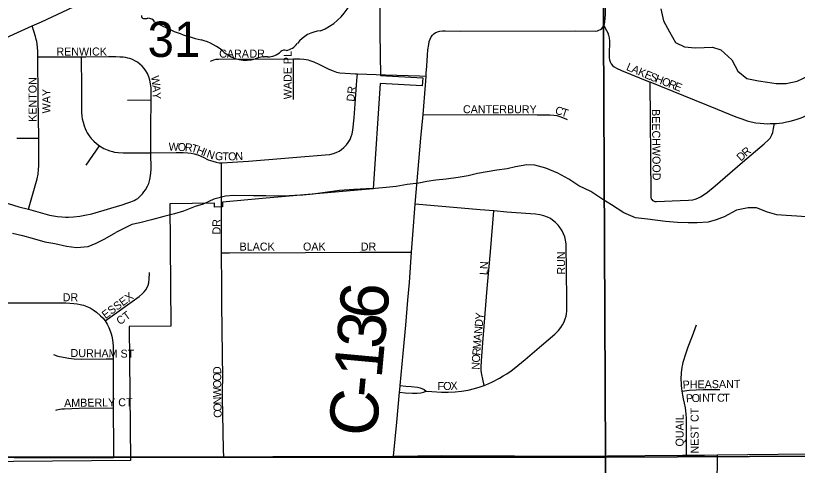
# Model space of a CAD drawing. Extents: x 0 to 680, y 0 to 440.
# Drawn here: x 441.56 to 457.85, y 294.91 to 304.28 of the extents above; entities that cross this region are included whole.
import ezdxf

# ---------------------------------------------------------------- set-up
doc = ezdxf.new("R2010")
doc.units = 0
for name, color, linetype in [('GM_X_City_Street', 7, 'Continuous'), ('GM_X_City_Street_Text', 7, 'Continuous'), ('GM_X_Corporation', 7, 'Continuous'), ('GM_X_County_Road', 7, 'Continuous'), ('GM_X_County_Road_Text', 7, 'Continuous'), ('GM_X_Minor_Lake', 7, 'Continuous'), ('GM_X_Minor_River', 7, 'Continuous'), ('GM_X_Section', 7, 'Continuous'), ('GM_X_Section_Text', 7, 'Continuous'), ('GM_X_State_Route', 7, 'Continuous'), ('GM_X_State_Shield', 7, 'Continuous'), ('GM_X_Township_Subdivision', 7, 'Continuous'), ('GM_X_Township_Subdivision_Text', 7, 'Continuous')]:
    doc.layers.add(name, color=color, linetype=linetype)

msp = doc.modelspace()

# ---------------------------------------------------------------- linework, layer by layer
at = {"layer": 'GM_X_City_Street'}
for points in [[(442.023, 303.422), (442.022, 303.49), (442.02, 303.546), (442.016, 303.621), (442.007, 303.695), (441.999, 303.747), (441.99, 303.788), (441.97, 303.852), (441.904, 304.071)], [(442.043, 301.732), (442.032, 302.57), (442.023, 303.422)], [(442.926, 303.42), (442.023, 303.422)], [(444.383, 302.528), (444.384, 302.644), (444.382, 302.777), (444.371, 302.865), (444.357, 302.936), (444.335, 303.008), (444.306, 303.077), (444.275, 303.133), (444.238, 303.184), (444.195, 303.232), (444.148, 303.275), (444.096, 303.311), (444.041, 303.343), (443.992, 303.369), (443.941, 303.388), (443.9, 303.399), (443.848, 303.409), (443.8, 303.417), (443.731, 303.422), (443.644, 303.425), (443.495, 303.425), (443.023, 303.42), (442.926, 303.42)], [(442.926, 303.42), (442.931, 302.779), (442.932, 302.407), (442.931, 302.333), (442.934, 302.265), (442.941, 302.191), (442.949, 302.132), (442.963, 302.061), (442.984, 301.99), (443.007, 301.931), (443.027, 301.885), (443.051, 301.844), (443.09, 301.78), (443.136, 301.721), (443.187, 301.666), (443.243, 301.616), (443.307, 301.57)], [(445.619, 303.332), (445.689, 303.362), (445.738, 303.374), (445.786, 303.378), (447.347, 303.384)], [(447.347, 303.384), (447.481, 303.381), (447.564, 303.375), (447.611, 303.37), (447.658, 303.361), (447.694, 303.349), (447.777, 303.319), (447.89, 303.268), (448.076, 303.175), (448.124, 303.152), (448.175, 303.132), (448.246, 303.109), (448.319, 303.094), (448.427, 303.083), (448.645, 303.074), (448.683, 303.072)], [(447.348, 302.539), (447.347, 303.384)], [(445.852, 301.217), (445.864, 301.217), (446.081, 301.231), (446.409, 301.252), (448.013, 301.38), (448.109, 301.392), (448.182, 301.409), (448.242, 301.429), (448.299, 301.457), (448.352, 301.492), (448.401, 301.534), (448.452, 301.588), (448.491, 301.639), (448.529, 301.703), (448.555, 301.761), (448.573, 301.822), (448.587, 301.896), (448.613, 302.151), (448.672, 302.931), (448.683, 303.072)], [(448.683, 303.072), (449.271, 303.053)], [(449.271, 303.053), (449.977, 303.029), (450.114, 303.024)], [(443.89, 302.523), (444.383, 302.528)], [(444.379, 301.426), (444.376, 301.957), (444.383, 302.528)], [(441.586, 301.729), (442.043, 301.732)], [(441.824, 300.249), (442.006, 300.882), (442.026, 300.977), (442.038, 301.073), (442.044, 301.154), (442.044, 301.222), (442.043, 301.732)], [(441.824, 300.249), (442.268, 300.127), (442.346, 300.112), (442.429, 300.099), (442.52, 300.089), (442.595, 300.085), (442.658, 300.084), (442.766, 300.088), (442.895, 300.103), (443.004, 300.121), (443.15, 300.155), (443.544, 300.268), (443.781, 300.34), (443.877, 300.372), (443.957, 300.4), (444.027, 300.428), (444.066, 300.448), (444.103, 300.474), (444.135, 300.498), (444.168, 300.531), (444.205, 300.571), (444.234, 300.608), (444.264, 300.652), (444.306, 300.727), (444.332, 300.786), (444.356, 300.868), (444.372, 300.941), (444.378, 301.005), (444.381, 301.086), (444.379, 301.426)], [(443.028, 301.167), (443.307, 301.57)], [(443.307, 301.57), (443.396, 301.516), (443.464, 301.483), (443.524, 301.462), (443.576, 301.449), (443.618, 301.441), (443.693, 301.43), (443.801, 301.425), (444.379, 301.426)], [(444.379, 301.426), (444.906, 301.432), (445.054, 301.431), (445.147, 301.426), (445.214, 301.419), (445.28, 301.405), (445.354, 301.38), (445.465, 301.33), (445.574, 301.281), (445.667, 301.247), (445.737, 301.228), (445.8, 301.218), (445.852, 301.217)], [(440.71, 301.233), (441.087, 300.615), (441.132, 300.551), (441.165, 300.516), (441.204, 300.479), (441.239, 300.451), (441.282, 300.422), (441.338, 300.392), (441.404, 300.367), (441.626, 300.301), (441.824, 300.249)], [(445.853, 300.423), (445.852, 301.217)], [(443.422, 297.92), (444.131, 298.425), (444.197, 298.481), (444.241, 298.527), (444.273, 298.568), (444.3, 298.613), (444.32, 298.661), (444.333, 298.712), (444.343, 298.797), (444.347, 298.916), (444.347, 298.927)], [(440.905, 298.299), (441.812, 298.296), (442.608, 298.293), (442.688, 298.291), (442.773, 298.285), (442.839, 298.276), (442.902, 298.264), (442.975, 298.247), (443.045, 298.222), (443.113, 298.19), (443.177, 298.151), (443.247, 298.1), (443.328, 298.028), (443.38, 297.975), (443.419, 297.924), (443.422, 297.92)], [(443.422, 297.92), (443.465, 297.851), (443.498, 297.784), (443.533, 297.693), (443.55, 297.65), (443.562, 297.601), (443.578, 297.527), (443.585, 297.464), (443.59, 297.398), (443.591, 297.128)], [(442.346, 297.215), (442.44, 297.187), (442.547, 297.161), (442.667, 297.141), (442.776, 297.13), (442.941, 297.122), (443.447, 297.127), (443.591, 297.128)], [(443.591, 297.128), (443.593, 296.655), (443.595, 296.109)], [(442.398, 296.056), (442.419, 296.062), (442.48, 296.078), (442.522, 296.084), (442.576, 296.088), (442.88, 296.096), (443.595, 296.109)], [(443.595, 296.109), (443.598, 295.265), (443.599, 295.072)]]:
    msp.add_lwpolyline(points, dxfattribs=at)
at = {"layer": 'GM_X_Corporation'}
msp.add_lwpolyline([(459.475, 304.846), (455.928, 304.75), (455.914, 305.352), (455.22, 305.372), (455.228, 306.221), (453.747, 306.236), (453.737, 305.298), (449.149, 305.297), (449.149, 303.919), (449.165, 303.037), (450.049, 302.986), (450.034, 302.82), (449.159, 302.87), (449.01, 300.673), (446.702, 300.471), (445.871, 300.398), (445.871, 300.295), (445.704, 300.292), (445.704, 300.375), (444.772, 300.359), (444.794, 297.808), (443.927, 297.8), (443.951, 295.008), (435.813, 294.935)], dxfattribs=at)
at = {"layer": 'GM_X_County_Road'}
for points in [[(453.818, 304.076), (453.819, 304.077), (453.831, 304.11), (453.84, 304.155), (453.847, 304.233), (453.85, 304.31), (453.844, 305.24)], [(450.117, 303.087), (450.127, 303.228), (450.145, 303.459), (450.153, 303.575), (450.169, 303.683), (450.179, 303.745), (450.196, 303.794), (450.22, 303.84), (450.244, 303.874), (450.273, 303.903), (450.306, 303.926), (450.349, 303.946), (450.397, 303.959), (450.456, 303.966), (450.514, 303.966), (450.83, 303.962), (453.221, 303.965), (453.638, 303.964), (453.684, 303.97), (453.717, 303.981), (453.749, 303.997), (453.777, 304.019), (453.799, 304.046), (453.818, 304.076)], [(450.114, 303.024), (450.117, 303.087)], [(450.05, 302.223), (450.102, 302.836), (450.11, 302.921)], [(450.11, 302.921), (450.114, 303.024)], [(449.887, 300.35), (450.005, 301.732), (450.05, 302.223)], [(449.81, 299.355), (449.835, 299.715), (449.887, 300.35)], [(449.574, 296.569), (449.635, 297.238), (449.69, 297.827), (449.736, 298.351), (449.766, 298.723), (449.81, 299.355)], [(449.561, 296.432), (449.566, 296.485), (449.574, 296.569)], [(449.438, 295.101), (449.501, 295.807), (449.561, 296.432)], [(441.532, 295.064), (443.599, 295.072)], [(443.599, 295.072), (444.093, 295.075)], [(444.093, 295.075), (445.895, 295.083)], [(445.895, 295.083), (446.918, 295.088), (447.192, 295.09), (447.815, 295.092), (449.438, 295.101)], [(449.438, 295.101), (450.443, 295.109), (451.955, 295.103), (453.51, 295.1), (453.893, 295.108), (455.458, 295.12), (455.542, 295.12)], [(455.542, 295.12), (455.918, 295.122), (456.188, 295.125)], [(456.188, 295.125), (457.451, 295.141), (459.302, 295.156), (459.597, 295.16)]]:
    msp.add_lwpolyline(points, dxfattribs=at)
at = {"layer": 'GM_X_Minor_Lake'}
msp.add_lwpolyline([(455.009, 304.425), (455.064, 304.176), (455.186, 303.946), (455.314, 303.723), (455.499, 303.631), (455.72, 303.613), (455.907, 303.622), (456.081, 303.625), (456.26, 303.574), (456.483, 303.361), (456.611, 303.124), (456.801, 302.973), (457.041, 302.927), (457.228, 302.896), (457.408, 302.872), (457.622, 302.867), (457.85, 302.915), (458.087, 303.03)], dxfattribs=at)
at = {"layer": 'GM_X_Minor_River'}
for points in [[(458.039, 300.089), (457.838, 300.101), (457.618, 300.119), (457.425, 300.13), (457.232, 300.188), (457, 300.274), (456.826, 300.278), (456.584, 300.23), (456.327, 300.089), (456.158, 300.026), (455.99, 299.976), (455.762, 299.961), (455.575, 299.965), (455.355, 299.97), (455.101, 299.99), (454.728, 300.038), (454.481, 300.071), (454.236, 300.17), (453.979, 300.336), (453.801, 300.454), (453.544, 300.614), (453.299, 300.733), (453.088, 300.872), (452.857, 300.997), (452.612, 301.103), (452.38, 301.169), (452.213, 301.173), (451.978, 301.131), (451.803, 301.088), (451.588, 301.06), (451.387, 301.031), (451.185, 300.996), (450.99, 300.947), (450.782, 300.911), (450.534, 300.877), (450.319, 300.855), (450.132, 300.826), (449.964, 300.79), (449.722, 300.762), (449.487, 300.72), (449.279, 300.698), (449.052, 300.683), (448.864, 300.674), (448.61, 300.66), (448.308, 300.64), (448.013, 300.594), (447.758, 300.559), (447.544, 300.538)], [(447.544, 300.538), (447.376, 300.535), (447.135, 300.52), (446.774, 300.528), (446.52, 300.528), (446.106, 300.537), (445.932, 300.521), (445.689, 300.46), (445.466, 300.351), (445.298, 300.302), (445.055, 300.207), (444.873, 300.151), (444.645, 300.096), (444.389, 300.028), (444.147, 299.967), (443.979, 299.931), (443.644, 299.761)], [(441.496, 299.75), (441.703, 299.7), (441.903, 299.643), (442.169, 299.571), (442.376, 299.535), (442.622, 299.477), (442.829, 299.453), (443.071, 299.469), (443.239, 299.54), (443.415, 299.631), (443.644, 299.761)]]:
    msp.add_lwpolyline(points, dxfattribs=at)
at = {"layer": 'GM_X_Section'}
for points in [[(435.908, 312.881), (453.772, 312.894), (453.853, 295.077), (435.97, 295.077), (435.905, 312.434)], [(453.772, 312.894), (471.837, 312.991), (471.851, 295.162), (453.853, 295.077)], [(453.853, 295.077), (453.852, 277.169), (436.111, 277.193), (435.966, 294.843), (435.97, 295.077)], [(453.853, 295.077), (471.851, 295.162), (471.85, 277.333), (453.852, 277.169)]]:
    msp.add_lwpolyline(points, close=True, dxfattribs=at)
at = {"layer": 'GM_X_State_Route'}
msp.add_lwpolyline([(435.987, 301.392), (436.502, 301.637), (437.511, 302.089), (438.015, 302.315), (440.122, 303.263), (440.335, 303.36), (441.118, 303.719), (441.904, 304.071), (442.097, 304.157), (444.216, 305.158), (445.011, 305.525), (446.07, 306.025), (447.942, 306.908), (448.249, 307.052), (448.736, 307.282)], dxfattribs=at)
at = {"layer": 'GM_X_State_Shield'}
for centre, radius, start, end in [((447.447, 305.108), 1.233, 292.3089, 8.9858), ((444.233, 304.277), 0.0543, 171.9584, 258.3066), ((444.241, 304.638), 0.414, 267.339, 280.6039), ((444.326, 304.082), 0.149, 29.7484, 93.2717), ((446.213, 307.25), 3.559, 240.4129, 257.1985), ((447.967, 303.295), 0.675, 94.4031, 142.5768), ((445.152, 302.701), 1.113, 47.1842, 75.836), ((447.111, 303.943), 0.398, 282.8732, 323.2771), ((447.156, 303.458), 0.106, 65.7517, 132.6484), ((446.356, 304.064), 0.707, 230.7004, 286.2918), ((446.764, 302.845), 0.581, 85.6951, 111.2099), ((446.816, 303.8), 0.376, 268.777, 315.5493)]:
    msp.add_arc(centre, radius, start, end, dxfattribs=at)
at = {"layer": 'GM_X_Township_Subdivision'}
for points in [[(453.818, 304.076), (453.873, 303.972), (453.899, 303.923), (453.916, 303.878), (453.929, 303.82), (453.936, 303.753), (453.937, 303.687), (453.929, 303.534), (453.93, 303.47), (453.933, 303.404), (453.938, 303.361), (453.952, 303.32), (453.974, 303.281), (454.002, 303.248), (454.034, 303.219), (454.081, 303.191), (454.19, 303.14), (454.748, 302.914), (454.774, 302.903)], [(454.774, 302.903), (456.178, 302.337), (456.573, 302.177), (456.693, 302.131), (456.807, 302.094), (456.891, 302.072), (456.987, 302.052), (457.074, 302.041), (457.155, 302.035), (457.228, 302.031), (457.288, 302.033), (457.357, 302.035), (457.373, 302.035)], [(454.774, 302.903), (454.795, 300.554), (454.8, 300.499), (454.808, 300.467), (454.818, 300.448), (454.834, 300.433), (454.852, 300.422), (454.883, 300.412), (454.916, 300.408), (455.407, 300.428), (455.582, 300.436), (455.67, 300.445), (455.723, 300.457), (455.775, 300.475), (455.834, 300.503), (455.889, 300.538), (455.977, 300.603), (456.137, 300.737), (456.71, 301.228), (457.159, 301.611), (457.248, 301.692), (457.284, 301.733), (457.302, 301.76), (457.322, 301.798), (457.34, 301.85), (457.357, 301.93), (457.373, 302.035)], [(457.373, 302.035), (457.42, 302.038), (457.478, 302.044), (457.54, 302.051), (457.596, 302.061), (457.703, 302.084), (457.83, 302.12), (457.933, 302.156), (458.043, 302.204), (458.13, 302.25), (458.192, 302.289)], [(450.05, 302.223), (452.43, 302.219), (452.696, 302.216), (452.776, 302.21), (452.838, 302.2), (452.902, 302.181), (453.026, 302.132), (453.056, 302.119)], [(445.852, 299.338), (445.853, 300.423)], [(451.527, 300.212), (451.238, 300.238), (449.887, 300.35)], [(451.324, 296.573), (451.295, 296.703), (451.274, 296.801), (451.264, 296.878), (451.261, 296.956), (451.267, 297.088), (451.295, 297.46), (451.39, 298.595), (451.454, 299.359), (451.527, 300.212)], [(451.324, 296.573), (451.362, 296.587), (451.483, 296.64), (451.643, 296.722), (451.723, 296.771), (451.794, 296.815), (451.885, 296.878), (451.952, 296.927), (452.182, 297.112), (452.521, 297.404), (452.797, 297.64), (452.874, 297.719), (452.923, 297.78), (452.959, 297.837), (452.989, 297.897), (453.015, 297.961), (453.031, 298.018), (453.04, 298.069), (453.045, 298.125), (453.05, 298.214), (453.049, 298.287), (453.039, 299.024), (453.036, 299.429), (453.032, 299.529), (453.021, 299.606), (453.004, 299.672), (452.98, 299.735), (452.95, 299.795), (452.907, 299.861), (452.865, 299.913), (452.811, 299.97), (452.751, 300.02), (452.704, 300.051), (452.643, 300.082), (452.57, 300.108), (452.483, 300.13), (452.395, 300.145), (452.288, 300.152), (451.794, 300.189), (451.527, 300.212)], [(445.852, 299.338), (446.017, 299.339), (447.598, 299.346), (448.736, 299.353), (449.81, 299.355)], [(445.895, 295.083), (445.892, 295.231), (445.884, 295.615), (445.869, 296.313), (445.871, 296.483), (445.874, 296.737), (445.869, 297.219), (445.86, 298.27), (445.856, 298.643), (445.852, 299.338)], [(455.451, 296.457), (455.443, 296.511), (455.438, 296.571), (455.434, 296.632), (455.433, 296.685), (455.433, 296.743), (455.434, 296.792), (455.438, 296.842), (455.444, 296.895), (455.452, 296.952), (455.463, 297.008), (455.475, 297.061), (455.49, 297.123), (455.512, 297.188), (455.579, 297.378), (455.666, 297.608), (455.753, 297.835)], [(449.574, 296.569), (449.694, 296.561), (449.806, 296.554), (449.935, 296.539), (449.989, 296.526), (450.071, 296.488), (450.117, 296.455)], [(450.117, 296.455), (450.236, 296.448), (450.433, 296.435), (450.576, 296.434), (450.719, 296.441), (450.851, 296.455), (450.992, 296.478), (451.121, 296.507), (451.238, 296.542), (451.324, 296.573)], [(449.561, 296.432), (449.678, 296.421), (449.829, 296.412), (449.931, 296.412), (450.006, 296.42), (450.063, 296.434), (450.117, 296.455)], [(455.451, 296.457), (455.595, 296.472), (455.745, 296.484), (455.891, 296.49), (456.239, 296.489)], [(455.542, 295.12), (455.542, 295.21), (455.542, 295.83), (455.541, 295.891), (455.537, 295.972), (455.528, 296.047), (455.518, 296.107), (455.498, 296.201), (455.477, 296.292), (455.463, 296.371), (455.451, 296.457)], [(456.094, 292.83), (456.092, 292.962), (456.087, 293.384), (456.083, 293.745), (456.083, 293.817), (456.085, 293.887), (456.089, 293.976), (456.091, 294.018), (456.097, 294.075), (456.107, 294.155), (456.152, 294.428), (456.164, 294.508), (456.175, 294.583), (456.18, 294.653), (456.183, 294.734), (456.186, 294.848), (456.188, 295.077), (456.188, 295.125)]]:
    msp.add_lwpolyline(points, dxfattribs=at)

# ---------------------------------------------------------------- texts
at = {"layer": 'GM_X_City_Street_Text'}
for s, height, rotation, p in [('RENWICK', 0.1669, 0, (442.408, 303.453)), ('CARA', 0.1669, 0, (445.801, 303.409)), ('DR', 0.1669, 0, (446.432, 303.409)), ('WADE PL', 0.1669, 90, (447.311, 302.541)), ('KENTON', 0.1669, 90, (441.995, 302.071)), ('W', 0.167, 279.1002, (444.377, 303.018)), ('WAY', 0.1669, 90, (442.282, 302.247)), ('A', 0.167, 273.215, (444.407, 302.834)), ('DR', 0.1669, 83.9832, (448.619, 302.485)), ('Y', 0.167, 272.3832, (444.415, 302.688)), ('W', 0.167, 358.0158, (444.744, 301.471)), ('O', 0.167, 358.0108, (444.935, 301.464)), ('R', 0.167, 355.6236, (445.08, 301.459)), ('T', 0.167, 343.4316, (445.202, 301.451)), ('H', 0.167, 338.7303, (445.312, 301.418)), ('I', 0.167, 338.5232, (445.448, 301.365)), ('N', 0.167, 341.0729, (445.524, 301.335)), ('G', 0.167, 355.2289, (445.707, 301.278)), ('T', 0.167, 359.769, (445.868, 301.266)), ('O', 0.167, 1.0296, (445.989, 301.265)), ('N', 0.167, 2.541, (446.141, 301.268)), ('DR', 0.1669, 0, (442.54, 298.328)), ('ESSEX', 0.1669, 36.324, (443.432, 297.954)), ('CT', 0.1669, 36.2494, (443.734, 297.826)), ('DURHAM ST', 0.1669, 359.3008, (442.703, 297.167)), ('AMBERLY CT', 0.1669, 0.6368, (442.57, 296.125))]:
    msp.add_text(s, height=height, rotation=rotation, dxfattribs=at).set_placement(p)
at = {"layer": 'GM_X_County_Road_Text'}
for s, rotation, p in [('6', 85.1486, (449.295, 297.93)), ('3', 84.9421, (449.241, 297.317)), ('1', 84.7426, (449.185, 296.703)), ('-', 84.7139, (449.147, 296.297)), ('C', 84.7109, (449.072, 295.484))]:
    msp.add_text(s, height=1.001, rotation=rotation, dxfattribs=at).set_placement(p)
at = {"layer": 'GM_X_Section_Text'}
msp.add_text('31', height=0.7377, rotation=0, dxfattribs=at).set_placement((444.31, 303.423))
at = {"layer": 'GM_X_Township_Subdivision_Text'}
for s, height, rotation, p in [('L', 0.167, 336.8086, (454.272, 303.157)), ('A', 0.167, 336.8141, (454.38, 303.111)), ('K', 0.167, 336.8186, (454.515, 303.053)), ('E', 0.167, 337.0015, (454.651, 302.995)), ('S', 0.167, 338.1547, (454.763, 302.948)), ('H', 0.167, 338.83, (454.874, 302.903)), ('O', 0.167, 338.9012, (455.011, 302.85)), ('R', 0.167, 338.8614, (455.148, 302.797)), ('E', 0.167, 338.8823, (455.271, 302.749)), ('CANTERBURY', 0.1669, 0, (450.882, 302.249)), ('C', 0.167, 340.7971, (452.787, 302.247)), ('T', 0.167, 342.0646, (452.916, 302.202)), ('BEECHWOOD', 0.1669, 270.6459, (454.82, 302.335)), ('D', 0.167, 41.5355, (456.674, 301.239)), ('R', 0.167, 40.9437, (456.783, 301.336)), ('DR', 0.1669, 90, (445.828, 299.721)), ('BLACK', 0.1669, 0, (446.227, 299.385)), ('OAK', 0.1669, 0, (447.548, 299.385)), ('DR', 0.1669, 0, (448.753, 299.385)), ('RUN', 0.1669, 90, (453.01, 298.884)), ('LN', 0.1669, 86.9775, (451.394, 298.871)), ('Y', 0.167, 85.0984, (451.305, 297.937)), ('D', 0.167, 85.0984, (451.292, 297.791)), ('N', 0.167, 85.0984, (451.28, 297.644)), ('A', 0.167, 85.0984, (451.267, 297.498)), ('M', 0.167, 85.0942, (451.252, 297.323)), ('O', 0.167, 86.8735, (451.233, 297.046)), ('R', 0.167, 85.2101, (451.241, 297.191)), ('N', 0.167, 89.7158, (451.233, 296.901)), ('D', 0.167, 90, (445.843, 296.81)), ('O', 0.167, 90, (445.843, 296.663)), ('O', 0.167, 90, (445.843, 296.516)), ('F', 0.167, 0.3825, (450.354, 296.477)), ('O', 0.167, 0.3716, (450.471, 296.478)), ('X', 0.167, 2.5064, (450.625, 296.479)), ('PHEASANT', 0.1669, 0.7964, (455.462, 296.507)), ('W', 0.167, 90.2186, (445.843, 296.326)), ('P', 0.167, 2.2677, (455.533, 296.22)), ('O', 0.167, 1.9456, (455.651, 296.224)), ('I', 0.167, 1.3556, (455.797, 296.229)), ('N', 0.167, 0.9181, (455.87, 296.231)), ('T', 0.167, 0.3279, (456.016, 296.233)), ('C', 0.167, 0.0243, (456.178, 296.234)), ('T', 0.167, 0, (456.31, 296.234)), ('N', 0.167, 91.6179, (445.848, 296.18)), ('O', 0.167, 92.0332, (445.853, 296.033)), ('C', 0.167, 92.016, (445.857, 295.901)), ('NEST CT', 0.1669, 90, (455.794, 295.153)), ('QUAIL', 0.1669, 90, (455.481, 295.3))]:
    msp.add_text(s, height=height, rotation=rotation, dxfattribs=at).set_placement(p)

doc.saveas('drawing.dxf')
